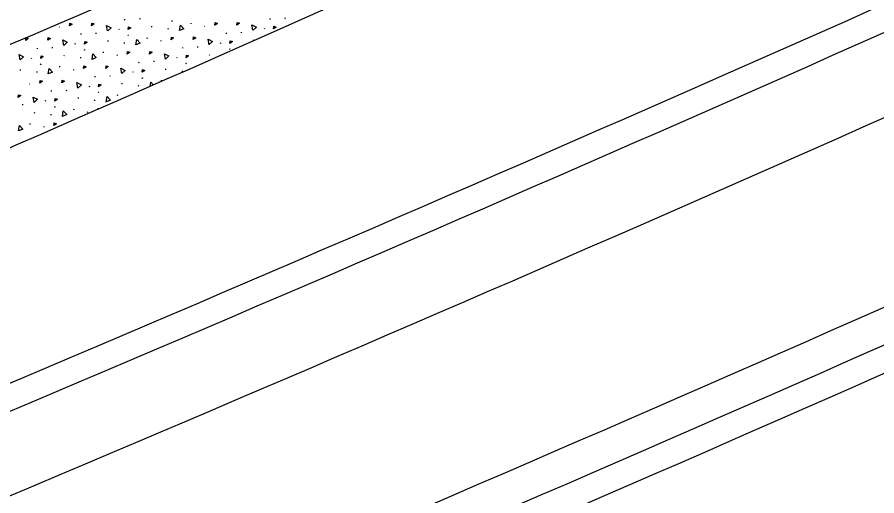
# Model space of a CAD drawing. Extents: x 2338610 to 2351914, y 366540 to 376484.
# Drawn here: x 2348676.65 to 2348726.25, y 367646.89 to 367674.53 of the extents above; entities that cross this region are included whole.
import ezdxf

# ---------------------------------------------------------------- set-up
doc = ezdxf.new("R2010")
doc.units = 0
for name, color, linetype in [('RD_HC_Cl', 7, 'Continuous'), ('RD_PD_ConcMed', 7, 'Continuous'), ('RD_PD_Final_LnLine', 7, 'Continuous'), ('RD_PD_Final_TrvlWay', 7, 'Continuous'), ('RD_PD_FOC', 7, 'Continuous'), ('RD_PD_NOISE-WALL-GM', 7, 'Continuous'), ('RD_PD_SW', 7, 'Continuous')]:
    doc.layers.add(name, color=color, linetype=linetype)

msp = doc.modelspace()

# ---------------------------------------------------------------- linework, layer by layer
at = {"layer": 'RD_HC_Cl'}
msp.add_arc((2347533.93, 370355.677), 2880.79, 281.440729, 295.940729, dxfattribs=at)
at = {"layer": 'RD_PD_ConcMed'}
for p, q in [((2348682.86, 367674.361), (2348682.865, 367674.416)), ((2348683.732, 367674.41), (2348683.738, 367674.464)), ((2348685.547, 367674.332), (2348685.579, 367674.307)), ((2348685.572, 367674.327), (2348685.604, 367674.302)), ((2348686.681, 367674.138), (2348686.686, 367674.193)), ((2348691.247, 367674.402), (2348691.252, 367674.456)), ((2348692.119, 367674.451), (2348692.124, 367674.505)), ((2348679.064, 367673.978), (2348679.096, 367673.954)), ((2348680.336, 367673.527), (2348680.341, 367673.582)), ((2348681.208, 367673.576), (2348681.213, 367673.63)), ((2348682.505, 367673.858), (2348682.526, 367673.812)), ((2348684.414, 367673.957), (2348684.419, 367674.012)), ((2348685.365, 367673.838), (2348685.371, 367673.893)), ((2348687.451, 367674.019), (2348687.482, 367673.994)), ((2348688.722, 367673.568), (2348688.728, 367673.622)), ((2348689.595, 367673.617), (2348689.6, 367673.671)), ((2348690.891, 367673.898), (2348690.912, 367673.853)), ((2348677.139, 367673.19), (2348677.156, 367673.323)), ((2348681.89, 367673.123), (2348681.895, 367673.178)), ((2348682.841, 367673.004), (2348682.846, 367673.059)), ((2348683.023, 367673.498), (2348683.054, 367673.473)), ((2348683.048, 367673.492), (2348683.079, 367673.468)), ((2348684.156, 367673.304), (2348684.162, 367673.359)), ((2348684.926, 367673.185), (2348684.958, 367673.16)), ((2348688.367, 367673.064), (2348688.388, 367673.018)), ((2348690.276, 367673.164), (2348690.282, 367673.218)), ((2348677.811, 367672.693), (2348677.817, 367672.748)), ((2348678.684, 367672.742), (2348678.689, 367672.796)), ((2348679.98, 367673.023), (2348680.001, 367672.978)), ((2348680.498, 367672.663), (2348680.53, 367672.639)), ((2348680.523, 367672.658), (2348680.555, 367672.634)), ((2348686.198, 367672.734), (2348686.203, 367672.788)), ((2348687.07, 367672.782), (2348687.076, 367672.837)), ((2348688.885, 367672.704), (2348688.916, 367672.679)), ((2348688.91, 367672.699), (2348688.941, 367672.674)), ((2348677.456, 367672.189), (2348677.477, 367672.144)), ((2348679.365, 367672.289), (2348679.371, 367672.343)), ((2348680.316, 367672.17), (2348680.322, 367672.224)), ((2348681.632, 367672.47), (2348681.637, 367672.525)), ((2348682.402, 367672.351), (2348682.434, 367672.326)), ((2348685.842, 367672.23), (2348685.863, 367672.184)), ((2348687.752, 367672.33), (2348687.757, 367672.384)), ((2348677.974, 367671.829), (2348678.006, 367671.805)), ((2348677.999, 367671.824), (2348678.031, 367671.8)), ((2348679.108, 367671.636), (2348679.113, 367671.691)), ((2348683.673, 367671.9), (2348683.679, 367671.954)), ((2348684.546, 367671.948), (2348684.551, 367672.003)), ((2348686.36, 367671.87), (2348686.392, 367671.845)), ((2348686.385, 367671.865), (2348686.417, 367671.84)), ((2348676.841, 367671.455), (2348676.846, 367671.509)), ((2348677.792, 367671.336), (2348677.797, 367671.39)), ((2348679.878, 367671.517), (2348679.909, 367671.492)), ((2348681.149, 367671.066), (2348681.154, 367671.12)), ((2348682.021, 367671.114), (2348682.027, 367671.169)), ((2348683.318, 367671.396), (2348683.339, 367671.35)), ((2348685.227, 367671.496), (2348685.233, 367671.55)), ((2348686.179, 367671.377), (2348686.184, 367671.431)), ((2348677.353, 367670.682), (2348677.385, 367670.658)), ((2348682.703, 367670.661), (2348682.708, 367670.716)), ((2348683.654, 367670.542), (2348683.66, 367670.597)), ((2348683.836, 367671.036), (2348683.868, 367671.011)), ((2348683.861, 367671.031), (2348683.893, 367671.006)), ((2348684.97, 367670.843), (2348684.975, 367670.897)), ((2348678.625, 367670.232), (2348678.63, 367670.286)), ((2348679.497, 367670.28), (2348679.503, 367670.335)), ((2348680.794, 367670.562), (2348680.815, 367670.516)), ((2348681.312, 367670.202), (2348681.343, 367670.177)), ((2348681.337, 367670.197), (2348681.368, 367670.172)), ((2348678.269, 367669.728), (2348678.29, 367669.682)), ((2348680.179, 367669.827), (2348680.184, 367669.882)), ((2348681.13, 367669.708), (2348681.135, 367669.763)), ((2348682.445, 367670.009), (2348682.451, 367670.063)), ((2348676.973, 367669.446), (2348676.978, 367669.5)), ((2348678.787, 367669.368), (2348678.819, 367669.343)), ((2348678.812, 367669.363), (2348678.844, 367669.338)), ((2348679.921, 367669.174), (2348679.926, 367669.229)), ((2348677.654, 367668.993), (2348677.66, 367669.048)), ((2348678.605, 367668.874), (2348678.611, 367668.929)), ((2348680.691, 367669.055), (2348680.723, 367669.03)), ((2348677.397, 367668.34), (2348677.402, 367668.395)), ((2348678.167, 367668.221), (2348678.198, 367668.196))]:
    msp.add_line(p, q, dxfattribs=at)
for points in [[(2348679.663, 367674.024), (2348679.683, 367674.177), (2348679.814, 367674.132), (2348679.663, 367674.024)], [(2348680.943, 367674.029), (2348680.962, 367674.182), (2348681.094, 367674.137), (2348680.943, 367674.029)], [(2348681.867, 367673.733), (2348681.809, 367674.048), (2348682.063, 367673.916), (2348681.872, 367673.737)], [(2348686.016, 367673.761), (2348686.07, 367674.077), (2348686.262, 367673.866), (2348686.021, 367673.763)], [(2348688.049, 367674.065), (2348688.069, 367674.217), (2348688.201, 367674.173), (2348688.049, 367674.065)], [(2348689.329, 367674.07), (2348689.349, 367674.222), (2348689.48, 367674.178), (2348689.329, 367674.07)], [(2348690.254, 367673.774), (2348690.196, 367674.089), (2348690.449, 367673.956), (2348690.258, 367673.777)], [(2348683.053, 367673.812), (2348683.073, 367673.964), (2348683.205, 367673.92), (2348683.053, 367673.812)], [(2348691.44, 367673.852), (2348691.46, 367674.005), (2348691.591, 367673.961), (2348691.44, 367673.852)], [(2348677.182, 367673.335), (2348677.29, 367673.298), (2348677.139, 367673.19)], [(2348678.418, 367673.195), (2348678.438, 367673.348), (2348678.569, 367673.303), (2348678.418, 367673.195)], [(2348679.343, 367672.899), (2348679.285, 367673.214), (2348679.538, 367673.082), (2348679.347, 367672.903)], [(2348680.529, 367672.978), (2348680.549, 367673.13), (2348680.68, 367673.086), (2348680.529, 367672.978)], [(2348683.492, 367672.927), (2348683.545, 367673.243), (2348683.738, 367673.032), (2348683.497, 367672.929)], [(2348685.525, 367673.231), (2348685.545, 367673.383), (2348685.676, 367673.339), (2348685.525, 367673.231)], [(2348686.805, 367673.236), (2348686.824, 367673.388), (2348686.956, 367673.344), (2348686.805, 367673.236)], [(2348687.729, 367672.94), (2348687.672, 367673.255), (2348687.925, 367673.122), (2348687.734, 367672.943)], [(2348688.916, 367673.018), (2348688.935, 367673.171), (2348689.067, 367673.127), (2348688.916, 367673.018)], [(2348676.819, 367672.065), (2348676.761, 367672.38), (2348677.014, 367672.248), (2348676.823, 367672.069)], [(2348678.005, 367672.143), (2348678.024, 367672.296), (2348678.156, 367672.252), (2348678.005, 367672.143)], [(2348680.967, 367672.093), (2348681.021, 367672.409), (2348681.213, 367672.198), (2348680.973, 367672.095)], [(2348683.001, 367672.396), (2348683.02, 367672.549), (2348683.152, 367672.505), (2348683.001, 367672.396)], [(2348684.28, 367672.401), (2348684.3, 367672.554), (2348684.432, 367672.51), (2348684.28, 367672.401)], [(2348685.205, 367672.106), (2348685.147, 367672.421), (2348685.4, 367672.288), (2348685.209, 367672.109)], [(2348686.391, 367672.184), (2348686.411, 367672.337), (2348686.542, 367672.292), (2348686.391, 367672.184)], [(2348678.443, 367671.259), (2348678.497, 367671.575), (2348678.689, 367671.363), (2348678.448, 367671.261)], [(2348680.476, 367671.562), (2348680.496, 367671.715), (2348680.628, 367671.671), (2348680.476, 367671.562)], [(2348681.756, 367671.567), (2348681.776, 367671.72), (2348681.907, 367671.676), (2348681.756, 367671.567)], [(2348682.681, 367671.272), (2348682.623, 367671.587), (2348682.876, 367671.454), (2348682.685, 367671.275)], [(2348683.867, 367671.35), (2348683.887, 367671.503), (2348684.018, 367671.458), (2348683.867, 367671.35)], [(2348677.952, 367670.728), (2348677.972, 367670.881), (2348678.103, 367670.837), (2348677.952, 367670.728)], [(2348679.232, 367670.733), (2348679.251, 367670.886), (2348679.383, 367670.842), (2348679.232, 367670.733)], [(2348680.156, 367670.437), (2348680.099, 367670.752), (2348680.352, 367670.62), (2348680.161, 367670.441)], [(2348681.342, 367670.516), (2348681.362, 367670.668), (2348681.494, 367670.624), (2348681.342, 367670.516)], [(2348684.315, 367670.521), (2348684.359, 367670.781), (2348684.516, 367670.609)], [(2348676.707, 367669.899), (2348676.727, 367670.052), (2348676.859, 367670.008), (2348676.707, 367669.899)], [(2348677.632, 367669.603), (2348677.574, 367669.918), (2348677.827, 367669.786), (2348677.636, 367669.607)], [(2348678.818, 367669.682), (2348678.838, 367669.834), (2348678.969, 367669.79), (2348678.818, 367669.682)], [(2348681.781, 367669.631), (2348681.834, 367669.947), (2348682.027, 367669.736), (2348681.786, 367669.633)], [(2348679.257, 367668.797), (2348679.31, 367669.113), (2348679.503, 367668.902), (2348679.262, 367668.799)], [(2348681.305, 367669.219), (2348681.309, 367669.253), (2348681.351, 367669.239)], [(2348676.732, 367667.963), (2348676.786, 367668.279), (2348676.978, 367668.068), (2348676.737, 367667.965)], [(2348678.765, 367668.267), (2348678.785, 367668.419), (2348678.917, 367668.375), (2348678.765, 367668.267)]]:
    msp.add_lwpolyline(points, dxfattribs=at)
at = {"layer": 'RD_PD_Final_LnLine'}
msp.add_arc((2347533.93, 370355.677), 2915.79, 292.01627, 295.940729, dxfattribs=at)
at = {"layer": 'RD_PD_Final_TrvlWay'}
for centre, radius, start, end in [((2347507.259, 370343.815), 2920.936, 292.586459, 296.512976), ((2347533.93, 370355.677), 2933.79, 292.007046, 295.940729)]:
    msp.add_arc(centre, radius, start, end, dxfattribs=at)
at = {"layer": 'RD_PD_FOC'}
msp.add_arc((2347533.93, 370355.677), 2935.29, 292.006281, 295.940729, dxfattribs=at)
at = {"layer": 'RD_PD_NOISE-WALL-GM'}
for radius in [2951.79, 2953.29]:
    msp.add_arc((2347533.93, 370355.677), radius, 291.998918, 295.940729, dxfattribs=at)
at = {"layer": 'RD_PD_SW'}
for radius, start in [(2939.79, 292.00399), (2949.79, 291.998918)]:
    msp.add_arc((2347533.93, 370355.677), radius, start, 295.940729, dxfattribs=at)

doc.saveas('drawing.dxf')
